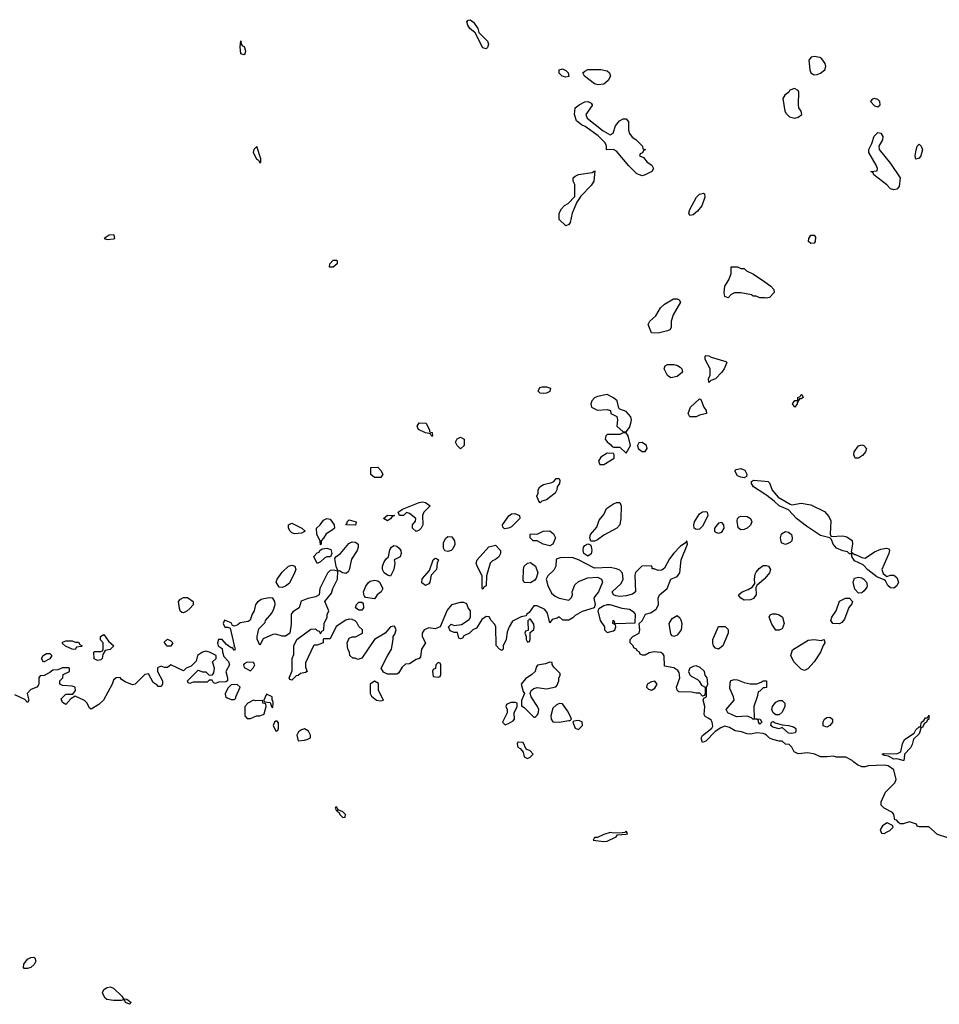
# Model space of a CAD drawing. Header units: inches. Extents: x 2380053 to 2584298, y 380219 to 546618.
# Tile 783 of 788: x 2505321 to 2511096, y 497438 to 503625. Entities that reach past the tile are written whole.
import ezdxf

# ---------------------------------------------------------------- set-up
doc = ezdxf.new("R2010")
doc.units = ezdxf.units.IN
doc.header["$MEASUREMENT"] = 0
for name, color, linetype in [('C5409', 7, 'Continuous'), ('C5419', 7, 'Continuous'), ('C5500', 7, 'Continuous'), ('C5510', 7, 'Continuous')]:
    doc.layers.add(name, color=color, linetype=linetype)

msp = doc.modelspace()

# ---------------------------------------------------------------- linework, layer by layer
at = {"layer": 'C5409', "color": 2, "elevation": 46}
for points in [[(2507182.5, 500000), (2507180.9, 499999.1), (2507130, 499987.3), (2507089.1, 499970.9), (2507075.3, 499930), (2507036.4, 499903.6), (2507026, 499890), (2507026, 499826), (2507018, 499770), (2506990, 499752), (2506970, 499751.3), (2506930, 499764.7), (2506910, 499762), (2506850, 499734), (2506830, 499694), (2506812.7, 499732.7), (2506812, 499750), (2506823.6, 499796.4), (2506862, 499838), (2506864.7, 499850), (2506904, 499896), (2506916.8, 499923.2), (2506924.9, 499950), (2506924, 499970), (2506910.7, 499990.7), (2506890, 499993), (2506853.4, 499986.6), (2506838, 499982), (2506815.1, 499964.9), (2506802, 499950), (2506794, 499910), (2506781.2, 499890), (2506769, 499851), (2506756.5, 499843.5), (2506705.2, 499834.8), (2506690, 499822), (2506670, 499814), (2506658, 499818), (2506650, 499834), (2506607.3, 499852.7), (2506598, 499830), (2506610, 499808.7), (2506628, 499808), (2506642, 499802), (2506668, 499692), (2506666, 499686), (2506670, 499686), (2506674, 499670), (2506670, 499662), (2506658, 499678), (2506650, 499678), (2506619.8, 499699.8), (2506592, 499730), (2506569, 499731), (2506564, 499710), (2506568, 499690), (2506593.6, 499673.6), (2506594, 499650), (2506604, 499624), (2506632.5, 499592.5), (2506639, 499570), (2506615.3, 499530), (2506626, 499490), (2506626, 499470), (2506616.4, 499463.6), (2506570, 499462), (2506550, 499454), (2506538, 499458), (2506530, 499474), (2506510, 499474), (2506498, 499462), (2506410, 499462), (2506390, 499454), (2506378, 499458), (2506374, 499470), (2506442, 499538), (2506470, 499528), (2506490, 499528), (2506510, 499506), (2506532.7, 499507.3), (2506539.6, 499520.4), (2506544.7, 499550), (2506532, 499590), (2506554, 499610), (2506554, 499630), (2506514, 499650), (2506490, 499656), (2506470, 499651.3), (2506438, 499630), (2506430, 499594), (2506398, 499562), (2506366, 499550), (2506350, 499534), (2506270, 499572), (2506250, 499554), (2506230, 499554), (2506210, 499562), (2506187.3, 499552.7), (2506186, 499530), (2506218, 499470), (2506218, 499450), (2506210, 499434), (2506190, 499434), (2506183.6, 499443.6), (2506159.6, 499459.6), (2506130, 499514), (2506106, 499510), (2506046, 499450), (2506030, 499444.7), (2505983.6, 499463.6), (2505959.6, 499479.6), (2505951, 499491), (2505926, 499490), (2505910, 499474), (2505902, 499450), (2505848, 499350), (2505818, 499322), (2505770, 499292), (2505759.6, 499299.6), (2505744.7, 499330), (2505727.1, 499347.1), (2505670, 499374), (2505642, 499358), (2505610, 499322), (2505590, 499334), (2505582, 499358), (2505610, 499386), (2505654, 499386), (2505672, 499410), (2505670, 499431.3), (2505650, 499438), (2505590, 499442), (2505574, 499450), (2505574, 499470), (2505591.3, 499488.7), (2505594, 499510), (2505634, 499530), (2505634, 499550), (2505630, 499552), (2505590, 499552), (2505560.4, 499539.6), (2505530, 499538), (2505510, 499522), (2505475.3, 499504.7), (2505450, 499502), (2505442, 499490), (2505442, 499450), (2505438, 499442), (2505429, 499431), (2505390, 499416), (2505368, 499390), (2505378, 499350), (2505370, 499334), (2505352.7, 499352.7), (2505290, 499382)], [(2508933.3, 500000), (2508926, 499990), (2508935.3, 499950), (2508928, 499930), (2508853.2, 499906.8), (2508810, 499882), (2508794.6, 499865.4), (2508770, 499852), (2508732.7, 499852.7), (2508710, 499872), (2508696.4, 499863.6), (2508664.7, 499855.3), (2508650, 499834), (2508635.5, 499895.5), (2508619.3, 499919.3), (2508570, 499942), (2508550, 499942), (2508520.4, 499899.6), (2508506, 499890), (2508502, 499878), (2508470, 499872), (2508415.3, 499844.7), (2508395.3, 499810), (2508383.1, 499776.9), (2508375.3, 499730), (2508358, 499690), (2508358, 499670), (2508350, 499662), (2508334, 499670), (2508312.7, 499692.7), (2508311.3, 499810), (2508305.4, 499825.4), (2508282, 499850), (2508270, 499872), (2508250, 499874), (2508223.1, 499856.9), (2508190, 499802), (2508166, 499790), (2508146, 499770), (2508110, 499754), (2508102, 499738), (2508090, 499734), (2508078, 499738), (2508070, 499774), (2508050, 499774), (2508024.7, 499784.7), (2508014, 499810), (2508030, 499826), (2508050, 499818), (2508096, 499824), (2508143.6, 499856.4), (2508152, 499870), (2508151.3, 499910), (2508138, 499930), (2508130, 499954), (2508110, 499962), (2508090, 499962), (2508032.7, 499947.3), (2508005.1, 499914.9), (2507962, 499810), (2507930, 499797.3), (2507890, 499802.8), (2507862, 499790), (2507848.7, 499770), (2507848.7, 499750), (2507868.7, 499710), (2507844, 499670), (2507839, 499621), (2507828.9, 499611.1), (2507810, 499604.7), (2507770, 499578), (2507744.7, 499575.3), (2507723.1, 499556.9), (2507700.4, 499519.6), (2507690, 499512), (2507630, 499512), (2507605.4, 499525.4), (2507592, 499550), (2507630, 499628), (2507656, 499670), (2507666.8, 499730), (2507666, 499750), (2507677.3, 499762.7), (2507686, 499790), (2507676, 499810), (2507670, 499813.4), (2507649.5, 499810.5), (2507615.3, 499770), (2507549.4, 499730.6), (2507470, 499612), (2507445.4, 499605.4), (2507427.3, 499612.7), (2507412.7, 499612.7), (2507394, 499630), (2507391.6, 499651.6), (2507382, 499670), (2507378, 499710), (2507390, 499738), (2507410, 499748), (2507430, 499748), (2507474, 499770), (2507474, 499790), (2507450, 499812), (2507437.3, 499837.3), (2507427.1, 499847.1), (2507410, 499856), (2507390, 499858.8), (2507369, 499851), (2507308.9, 499811.1), (2507270, 499734), (2507230, 499734), (2507226, 499730), (2507226, 499710), (2507190, 499694), (2507170, 499694), (2507166, 499690), (2507116.4, 499583.6), (2507116.4, 499556.4), (2507126, 499530), (2507116.4, 499523.6), (2507084, 499516), (2507070, 499504.7), (2507058, 499502), (2507030, 499474), (2507018, 499478), (2507014, 499490), (2507032.7, 499532.7), (2507032, 499610), (2507043.6, 499636.4), (2507042, 499690), (2507062, 499730), (2507150, 499795.3), (2507178, 499798), (2507190, 499786), (2507202, 499782), (2507210, 499766), (2507218, 499782), (2507232, 499788), (2507234, 499830), (2507252, 499870), (2507252.7, 499887.3), (2507262, 499910), (2507238, 499970), (2507262.3, 500000)], [(2507559.3, 500000), (2507550, 499986), (2507493.6, 499993.6), (2507488.9, 500000)], [(2508689, 500000), (2508709.6, 499989.6), (2508770, 499978), (2508786, 499994), (2508788.2, 500000)], [(2510000, 499134.8), (2509990, 499138.8), (2509950, 499142.8), (2509910, 499136), (2509890, 499138), (2509854, 499150), (2509815.3, 499155.3), (2509778, 499178), (2509750, 499186), (2509724.1, 499175.9), (2509688.7, 499151.3), (2509630, 499091.3), (2509610, 499082), (2509601, 499110), (2509610, 499128), (2509667.1, 499172.9), (2509674, 499186), (2509670.4, 499210.4), (2509663, 499223), (2509650, 499234.8), (2509625.4, 499245.4), (2509619.6, 499259.6), (2509624.7, 499310), (2509614, 499350), (2509618, 499362), (2509634, 499370), (2509634, 499430), (2509642, 499450), (2509638, 499490), (2509626.8, 499506.8), (2509621, 499530), (2509594.6, 499554.6), (2509570, 499564), (2509550, 499560.7), (2509529.4, 499550.6), (2509522, 499530), (2509529.1, 499509.1), (2509539, 499499), (2509578, 499478), (2509588.9, 499468.9), (2509603.1, 499443.1), (2509626, 499430), (2509626, 499390), (2509622, 499378), (2509610, 499374), (2509592, 499392), (2509570, 499392), (2509539.8, 499399.8), (2509461, 499401), (2509451.1, 499411.1), (2509446, 499430), (2509466.8, 499490), (2509462, 499522), (2509454.4, 499534.4), (2509430, 499551.3), (2509370, 499562), (2509367.7, 499627.7), (2509359.9, 499639.9), (2509348, 499648), (2509306.6, 499653.4), (2509274.5, 499645.5), (2509250, 499632), (2509232.7, 499632.7), (2509218, 499638), (2509214, 499650), (2509198, 499658), (2509194, 499670), (2509178, 499678), (2509174, 499690), (2509154, 499710), (2509154, 499730), (2509171.6, 499748.4), (2509210.9, 499769.1), (2509216, 499790), (2509212, 499830), (2509230, 499848), (2509251.6, 499888.4), (2509282, 499898), (2509319.3, 499920.7), (2509333, 499947), (2509330.5, 499990), (2509334.8, 500000)], [(2509938.5, 500000), (2509930, 499988.7), (2509910, 499979), (2509870, 499977.2), (2509849.3, 499989.3), (2509842.1, 500000)], [(2510000, 499427.5), (2509990, 499426), (2509970, 499406), (2509958, 499402), (2509952, 499370), (2509931.3, 499310), (2509934, 499234), (2509970.5, 499230.5), (2509982, 499210), (2509970, 499198), (2509962, 499210), (2509962, 499222), (2509948.7, 499228.7), (2509926, 499230), (2509918, 499238), (2509889.1, 499249.1), (2509823.7, 499243.7), (2509768.7, 499270), (2509758, 499290), (2509808, 499350), (2509804, 499370), (2509782, 499422), (2509782.5, 499457.5), (2509787, 499473), (2509810, 499479.1), (2509830, 499476.3), (2509870, 499460.7), (2509908, 499452), (2509950, 499452), (2509978, 499462), (2509990, 499471.3), (2510000, 499470.7)]]:
    msp.add_lwpolyline(points, dxfattribs=at)
at = {"layer": 'C5409', "color": 2}
for points, elevation in [([(2506350, 499898), (2506340.4, 499900.4), (2506330, 499906), (2506324.7, 499924.7), (2506319.3, 499970), (2506330, 499982.8), (2506350, 499993.4), (2506374.2, 499994.2), (2506410.6, 499970), (2506410, 499948.7), (2506390, 499924), (2506370, 499908.7)], 46), ([(2507450, 499915.3), (2507429.2, 499929.2), (2507435.3, 499950), (2507450, 499964.7), (2507470, 499964.7), (2507478, 499958), (2507481, 499930), (2507470, 499915.3)], 46), ([(2509030, 499948.7), (2509010, 499948.7), (2508990, 499942), (2508958, 499922), (2508951.3, 499910), (2508966.8, 499850), (2508994, 499810), (2508994, 499790), (2509010, 499774), (2509050, 499784.7), (2509058, 499790), (2509066, 499810), (2509062, 499822), (2509046, 499830), (2509048.4, 499851.6), (2509054, 499846), (2509054, 499834), (2509071.6, 499831.6), (2509186, 499834), (2509188.4, 499888.4), (2509180.4, 499900.4), (2509150, 499919), (2509104.7, 499924.7)], 46), ([(2508530, 499858), (2508522, 499858), (2508512.7, 499847.3), (2508514, 499786), (2508498, 499782), (2508494, 499770), (2508502, 499750), (2508502, 499730), (2508510, 499714), (2508522, 499718), (2508526, 499730), (2508526, 499774), (2508550, 499794), (2508552.9, 499807.1), (2508550, 499826)], 46), ([(2509430, 499748.7), (2509415.3, 499755.3), (2509410, 499766), (2509399, 499830), (2509418, 499862), (2509450, 499882), (2509466.4, 499866.4), (2509473.2, 499853.2), (2509479.1, 499830), (2509476.3, 499790), (2509450, 499757.2)], 46), ([(2505810, 499598), (2505788.7, 499608.7), (2505786, 499650), (2505790, 499654), (2505830, 499654), (2505842, 499658), (2505846, 499670), (2505846, 499710), (2505828.4, 499728.4), (2505828.7, 499748.7), (2505850, 499762), (2505879.6, 499719.6), (2505911.3, 499690), (2505890, 499668), (2505858, 499662), (2505843.6, 499636.4), (2505838, 499610), (2505830, 499602)], 46), ([(2509710, 499669), (2509690, 499675.3), (2509679, 499690), (2509673.2, 499710), (2509674, 499730), (2509708.9, 499811.1), (2509751.6, 499811.6), (2509770, 499794), (2509771.3, 499770), (2509738, 499690)], 46), ([(2505670, 499714), (2505690, 499714), (2505698, 499698), (2505714, 499690), (2505710, 499686), (2505678, 499682), (2505670, 499668), (2505650, 499668.7), (2505608.4, 499688.4), (2505590, 499706), (2505590, 499714), (2505610, 499722), (2505650, 499722)], 46), ([(2506247.3, 499687.3), (2506227.3, 499712.7), (2506250, 499732), (2506270, 499722), (2506282, 499710), (2506270, 499688)], 46), ([(2505470, 499588), (2505458, 499610), (2505468, 499630), (2505490, 499642), (2505510, 499642), (2505516.9, 499636.9), (2505522, 499630), (2505511.1, 499608.9)], 46), ([(2506750, 499588), (2506730, 499578), (2506726, 499570), (2506730, 499554), (2506770, 499534), (2506790, 499554), (2506798, 499570), (2506790, 499586)], 46), ([(2507950, 499586), (2507934, 499570), (2507932.7, 499547.3), (2507918, 499542), (2507914, 499530), (2507918, 499498), (2507950, 499494), (2507962, 499498), (2507966, 499510), (2507966, 499570), (2507962, 499582)], 46), ([(2508650, 499588), (2508623.5, 499576.5), (2508572, 499568), (2508563.6, 499556.4), (2508558, 499530), (2508538, 499510), (2508496.8, 499483.2), (2508471.3, 499450), (2508483.6, 499403.6), (2508492, 499390), (2508472.7, 499347.3), (2508472.7, 499312.7), (2508490, 499302), (2508550, 499242), (2508558, 499242), (2508570, 499254), (2508576.4, 499263.6), (2508582, 499290), (2508574, 499310), (2508534, 499370), (2508528, 499390), (2508534, 499410), (2508550, 499422.8), (2508570, 499427.7), (2508630, 499421), (2508687.3, 499432.7), (2508696.4, 499443.6), (2508706, 499470), (2508706, 499490), (2508716.4, 499503.6), (2508716.4, 499516.4), (2508676.4, 499556.4), (2508666, 499574), (2508666, 499586)], 46), ([(2507550, 499468), (2507522, 499450), (2507522, 499390), (2507530, 499374), (2507562, 499350), (2507590, 499344.7), (2507606, 499350), (2507575.3, 499410), (2507574.6, 499454.6)], 46), ([(2509310, 499468.7), (2509290, 499465.2), (2509262, 499450), (2509258, 499430), (2509270, 499418), (2509290, 499411.3), (2509310, 499424.7), (2509324, 499450)], 46), ([(2506687.3, 499447.3), (2506650, 499446), (2506630, 499426), (2506612, 499390), (2506612.7, 499372.7), (2506623.6, 499363.6), (2506650, 499354), (2506670, 499354), (2506678, 499362), (2506678, 499370), (2506706, 499430)], 46), ([(2506790, 499348), (2506754, 499330), (2506734, 499310), (2506734, 499250), (2506750, 499234), (2506770, 499234), (2506790, 499242), (2506808.7, 499251.3), (2506830, 499251.3), (2506850, 499258), (2506856, 499264), (2506868, 499310), (2506866, 499326), (2506848.7, 499330), (2506847.3, 499347.3), (2506804, 499344)], 46), ([(2506870, 499386), (2506854, 499350), (2506858, 499338), (2506894, 499334), (2506902, 499310), (2506910, 499302), (2506912.7, 499332.7), (2506910, 499346), (2506906, 499346), (2506906, 499370)], 46), ([(2508435.3, 499335.3), (2508405.4, 499334.6), (2508378, 499322), (2508374, 499310), (2508382, 499290), (2508382, 499270), (2508354, 499210), (2508370, 499194), (2508390, 499202), (2508420.4, 499219.6), (2508428, 499230), (2508426, 499270), (2508446, 499310), (2508446, 499330)], 46), ([(2508710, 499328), (2508690, 499318), (2508670, 499298), (2508656, 499250), (2508658, 499230), (2508670, 499212), (2508710, 499211), (2508770, 499222), (2508778, 499222), (2508786, 499230), (2508779, 499250), (2508762, 499282), (2508730, 499326)], 46), ([(2506938, 499218), (2506930, 499218), (2506922, 499210), (2506912, 499190), (2506930, 499154), (2506942, 499158), (2506947.3, 499172.7), (2506947.3, 499207.3)], 46), ([(2508830, 499222), (2508802, 499218), (2508794, 499210), (2508810, 499174), (2508830, 499164.7), (2508855.3, 499190), (2508853.6, 499213.6)], 46), ([(2507110, 499168), (2507090, 499162), (2507072, 499150), (2507062, 499130), (2507070, 499094), (2507110, 499098), (2507130, 499104.7), (2507147.3, 499112.7), (2507148, 499130), (2507134.6, 499154.6)], 46), ([(2508450, 499086), (2508446, 499074), (2508450, 499054), (2508464.7, 499044.7), (2508482, 499022), (2508490, 498994), (2508510, 498982), (2508526, 498990), (2508546, 499010), (2508526, 499030), (2508502, 499042), (2508482, 499082)], 46), ([(2507310, 498678), (2507304.7, 498675.3), (2507302, 498670), (2507310, 498654), (2507318, 498658), (2507314, 498650), (2507324.7, 498644.7), (2507332, 498630), (2507350, 498612), (2507366, 498614), (2507368, 498630), (2507350, 498648), (2507320.4, 498660.4)], 46), ([(2509130, 498526), (2509122, 498518), (2509105.4, 498514.6), (2509053.2, 498513.2), (2509030, 498517.2), (2508990, 498505.2), (2508950, 498486), (2508930, 498486), (2508922, 498470), (2508990, 498460.7), (2509010, 498462.8), (2509068, 498490), (2509076.4, 498503.6), (2509130, 498507.3), (2509138, 498510), (2509136.4, 498516.4)], 46), ([(2505370, 497662.7), (2505350, 497664), (2505344, 497670), (2505346, 497690), (2505370, 497722), (2505390, 497733), (2505410, 497734), (2505416, 497730), (2505422.8, 497710), (2505412.4, 497687.6), (2505390, 497669.2)], 42), ([(2506010, 497438), (2505986, 497450), (2505982, 497462), (2505970, 497466), (2505958, 497462), (2505910, 497462.7), (2505869.1, 497469.1), (2505857.2, 497477.2), (2505843.2, 497503.2), (2505841.2, 497510), (2505849, 497530), (2505870, 497544), (2505890, 497547.3), (2505910, 497538.8), (2505962, 497490), (2505972, 497472), (2505994, 497470), (2506022, 497450)], 42)]:
    msp.add_lwpolyline(points, close=True, dxfattribs=dict(at, elevation=elevation))
at = {"layer": 'C5419', "color": 2, "elevation": 46}
for points in [[(2510470, 499829), (2510428, 499830), (2510415.3, 499850), (2510421.2, 499870), (2510449.2, 499910), (2510469.6, 499970.4), (2510508, 499990), (2510532, 499990), (2510552, 499970), (2510546.4, 499953.6), (2510527.7, 499932.3), (2510502, 499858), (2510484, 499836)], [(2510090, 499788.7), (2510069, 499789), (2510045.6, 499825.6), (2510028, 499870), (2510035.3, 499884.7), (2510049.1, 499890.9), (2510070, 499891), (2510090, 499886), (2510111, 499870), (2510122.8, 499830), (2510110, 499798)], [(2510355.3, 499724.7), (2510374, 499730), (2510378, 499710), (2510366.8, 499693.2), (2510350.7, 499650), (2510310.4, 499589.6), (2510270, 499545.2), (2510250, 499536), (2510230, 499543.7), (2510183.7, 499590), (2510164, 499630), (2510175.3, 499664.7), (2510273.6, 499726.4), (2510310, 499730.8)], [(2510070, 499256), (2510053.2, 499270), (2510045.2, 499290), (2510049, 499310), (2510070, 499336), (2510090, 499346), (2510110, 499346), (2510126, 499330), (2510127.3, 499310), (2510110, 499274), (2510090, 499256)], [(2510170, 499139.3), (2510150, 499142.7), (2510110, 499178), (2510090, 499169), (2510050, 499179), (2510039, 499190), (2510042, 499210), (2510054, 499214), (2510066.4, 499206.4), (2510110, 499194.8), (2510150, 499190.7), (2510180.9, 499180.9), (2510196.3, 499170), (2510196, 499150), (2510190, 499144)], [(2510390, 499178.4), (2510367.8, 499187.8), (2510367.2, 499212.8), (2510376.2, 499230), (2510390, 499240.3), (2510410, 499242.4), (2510425.5, 499230), (2510424.9, 499210), (2510410, 499189.6)], [(2510870, 498969.6), (2510830, 498981.2), (2510810, 498979), (2510778, 498998), (2510750, 499002), (2510738, 499010), (2510750, 499014), (2510830, 499011.3), (2510854.6, 499025.4), (2510865.2, 499074.8), (2510878, 499102), (2510939, 499141), (2510950, 499162), (2510970, 499182), (2510978, 499182), (2510984, 499210), (2510999.3, 499220.7), (2511010, 499238), (2511022, 499238), (2511030, 499254), (2511031, 499230), (2511019.6, 499220.4), (2511016, 499210), (2511000.7, 499199.3), (2510990, 499178), (2510982, 499178), (2510970, 499138), (2510935.3, 499104.7), (2510926.8, 499070), (2510916.3, 499050), (2510878, 499010), (2510876.9, 498983.1), (2510874, 498970)], [(2510770, 498578), (2510739.6, 498560.4), (2510724.7, 498535.3), (2510732.7, 498512.7), (2510750, 498512), (2510770, 498522), (2510786, 498530), (2510806, 498550), (2510802, 498562)]]:
    msp.add_lwpolyline(points, close=True, dxfattribs=at)
for points in [[(2510000, 499470.7), (2510012, 499470), (2510010.9, 499429.1), (2510000, 499427.5)], [(2511150, 498484.7), (2511086, 498506), (2511030, 498554), (2510970, 498554), (2510958, 498558), (2510954, 498570), (2510910, 498584.7), (2510870, 498572), (2510850, 498572), (2510839.6, 498579.6), (2510830, 498594), (2510818, 498598), (2510811.6, 498631.6), (2510803.6, 498643.6), (2510751.1, 498671.1), (2510732, 498690), (2510732, 498710), (2510758, 498770), (2510818, 498830), (2510824.7, 498850), (2510811.6, 498911.5), (2510775.8, 498935.8), (2510750, 498941.6), (2510650, 498937.3), (2510630, 498930.8), (2510610, 498931), (2510582, 498942), (2510558.8, 498958.8), (2510550, 498970.8), (2510510, 498990.7), (2510451, 498991), (2510430, 498998), (2510390, 498992), (2510350, 498994), (2510314, 499010), (2510270, 499018), (2510210, 499012), (2510185.4, 499025.4), (2510170, 499054), (2510154, 499070), (2510130, 499072), (2510110, 499091), (2510090, 499091.3), (2510050, 499102), (2510031.1, 499111.1), (2510012, 499130), (2510000, 499134.8)]]:
    msp.add_lwpolyline(points, dxfattribs=at)
at = {"layer": 'C5500', "color": 2}
for points, elevation in [([(2508250, 503442), (2508230, 503448.7), (2508182, 503542), (2508149, 503570), (2508135.3, 503590), (2508129.3, 503610.7), (2508138, 503622), (2508150, 503624.7), (2508171.3, 503610), (2508198, 503570), (2508204.7, 503544.7), (2508258, 503490), (2508264.7, 503470), (2508258, 503450)], 46), ([(2506730, 503403.7), (2506709.3, 503410), (2506705.2, 503454.8), (2506710, 503492), (2506710.9, 503470.9), (2506719.6, 503459.6), (2506730, 503456), (2506738.4, 503430), (2506735.5, 503410)], 46), ([(2508750, 503264), (2508728.7, 503270), (2508709.5, 503289.5), (2508709.5, 503310.5), (2508730, 503316), (2508750, 503304.7), (2508764.7, 503290), (2508770, 503268)], 46), ([(2508954.6, 503214.6), (2508930, 503222), (2508868, 503270), (2508858, 503290), (2508870, 503302), (2508890, 503310.8), (2508970, 503310.7), (2509010, 503302.8), (2509026, 503290), (2509030.7, 503270), (2509017.5, 503242.5), (2508990, 503219)], 46), ([(2509030, 502902), (2509048.7, 502911.3), (2509062, 502958), (2509088, 502990), (2509110, 503002), (2509130, 503002), (2509143.6, 502983.6), (2509144.7, 502930), (2509151.3, 502910), (2509166.8, 502886.8), (2509190, 502871.3), (2509232, 502830), (2509234, 502814), (2509252, 502810), (2509238, 502802), (2509232.7, 502787.3), (2509218, 502782), (2509214, 502770), (2509238, 502758), (2509262, 502730), (2509292, 502710), (2509302, 502690), (2509292, 502670), (2509250, 502649), (2509230, 502644), (2509196.5, 502656.5), (2509146.8, 502706.8), (2509070, 502798), (2509050, 502808), (2509007.3, 502807.3), (2509006, 502830), (2508998, 502850), (2508974.6, 502874.6), (2508954, 502894), (2508872.9, 502952.9), (2508850, 502964), (2508819, 502990), (2508805.2, 503030), (2508809.6, 503070.4), (2508834, 503090), (2508870, 503107.7), (2508890, 503110.7), (2508910, 503101), (2508917.3, 503090), (2508915.5, 503084.5), (2508877.3, 503030), (2508885.2, 503005.2), (2508986, 502926)], 46), ([(2506810, 502828), (2506791.1, 502808.9), (2506787.7, 502790), (2506807.7, 502750), (2506821, 502741), (2506830, 502724.7), (2506835.3, 502730), (2506834.5, 502750)], 50), ([(2508750, 502328.7), (2508708.7, 502370), (2508708.7, 502410), (2508723.1, 502436.9), (2508743.1, 502456.9), (2508766, 502470), (2508807.3, 502512.7), (2508808, 502590), (2508798, 502610), (2508798, 502630), (2508810, 502642), (2508830, 502651.3), (2508916.4, 502663.6), (2508934, 502674), (2508926, 502610), (2508910, 502582), (2508844.7, 502515.3), (2508821, 502479), (2508791, 502410), (2508778, 502350), (2508770, 502338)], 46), ([(2509530, 502395.3), (2509523.7, 502410), (2509530, 502431), (2509572.3, 502510), (2509590, 502527.7), (2509614.6, 502534.6), (2509621, 502530), (2509624.9, 502510), (2509604.9, 502455.1), (2509578.5, 502421.5), (2509550, 502399.3)], 46), ([(2505907.9, 502272.1), (2505882, 502270), (2505852, 502250), (2505870, 502244), (2505910, 502247.7), (2505918, 502250), (2505915.3, 502270)], 50), ([(2507290, 502068.7), (2507266, 502070), (2507268, 502090), (2507290, 502114), (2507310, 502114), (2507314, 502110), (2507314, 502090)], 46), ([(2509330, 501655.3), (2509290, 501658), (2509268.7, 501710), (2509278, 501730), (2509315.5, 501764.5), (2509346.3, 501813.7), (2509370, 501838), (2509428, 501870), (2509451.1, 501871.1), (2509463.6, 501863.6), (2509471.3, 501850), (2509424.7, 501770), (2509412, 501730), (2509412, 501690), (2509403.6, 501676.4), (2509390, 501668.7)], 46), ([(2509650, 501346), (2509648, 501370), (2509658, 501390), (2509658, 501430), (2509626, 501490), (2509626, 501510), (2509630, 501514), (2509650, 501512), (2509663.6, 501503.6), (2509756, 501476), (2509762, 501470), (2509746, 501430), (2509731, 501410), (2509690, 501368.7), (2509662, 501358)], 46), ([(2509410, 501374), (2509390, 501388.7), (2509369.2, 501430), (2509375.3, 501450), (2509390, 501458.8), (2509430, 501459.1), (2509452.8, 501452.8), (2509470, 501441), (2509478.8, 501430), (2509482.8, 501410), (2509450, 501382.7)], 46), ([(2508610, 501275.3), (2508590, 501278), (2508578, 501290), (2508587.3, 501312.7), (2508602, 501318), (2508630, 501318), (2508654, 501310), (2508650, 501288), (2508630, 501278)], 46), ([(2509010, 501269.2), (2508950, 501258), (2508930, 501249.2), (2508914, 501230), (2508907.3, 501210), (2508911.3, 501190), (2508950, 501170.8), (2509010, 501174.8), (2509032, 501170), (2509034, 501150), (2509071, 501131), (2509076, 501110), (2509072, 501070), (2509110, 501034), (2509130, 501034), (2509150, 501062), (2509159, 501090), (2509164, 501110), (2509159, 501130), (2509130, 501162), (2509090, 501178), (2509084.7, 501184.7), (2509073.2, 501230), (2509050, 501249.3)], 50), ([(2509530, 501129), (2509519, 501150), (2509534, 501190), (2509590, 501242), (2509598, 501238), (2509618, 501190), (2509632, 501170), (2509634, 501150), (2509590, 501139), (2509570, 501129.2)], 46), ([(2507910, 501006), (2507902, 501022), (2507870, 501028), (2507826, 501050), (2507818, 501070), (2507828.9, 501091.1), (2507874, 501090), (2507894, 501046), (2507894, 501034), (2507912, 501030), (2507914, 501010)], 46), ([(2508090, 500928), (2508068.9, 500948.9), (2508058, 500970), (2508068.9, 500991.1), (2508090, 501002), (2508112, 500990), (2508112, 500950)], 46), ([(2509130, 501028), (2509110, 501028), (2509090, 501018), (2509010, 501018), (2509002, 501010), (2508998, 500990), (2509010, 500972), (2509034.4, 500954.4), (2509042.8, 500942.8), (2509050, 500938), (2509090, 500938), (2509130, 500902), (2509158, 500950), (2509142, 501010)], 50), ([(2509230, 500968), (2509210, 500966), (2509202, 500950), (2509204.7, 500930), (2509230, 500912), (2509250, 500912), (2509262, 500930), (2509258, 500950)], 50), ([(2509010, 500902), (2508970, 500875.3), (2508956, 500850), (2508959.8, 500839.8), (2508964.7, 500830), (2508990, 500828.8), (2509055.3, 500870), (2509055.3, 500890), (2509050, 500898)], 50), ([(2507548.4, 500748.4), (2507527.3, 500767.3), (2507526, 500810), (2507570, 500812), (2507590, 500792), (2507602, 500770), (2507590, 500748.7)], 46), ([(2509870, 500746.6), (2509849.6, 500749.6), (2509830, 500759.3), (2509813.2, 500790), (2509820.7, 500799.3), (2509850, 500804.9), (2509874.6, 500794.6), (2509886.8, 500770), (2509885.4, 500754.6)], 46), ([(2508590, 500588.7), (2508580.4, 500600.4), (2508569.2, 500630), (2508578, 500650), (2508578, 500670), (2508588.7, 500690), (2508610, 500704.7), (2508663.7, 500716.3), (2508676.5, 500723.5), (2508690, 500742), (2508710, 500742), (2508714, 500730), (2508710.7, 500710), (2508696, 500690), (2508694.8, 500670), (2508684.7, 500650), (2508630, 500608.7), (2508601, 500599)], 46), ([(2507810, 500409), (2507788.7, 500430), (2507788.7, 500450), (2507807.3, 500472.7), (2507808, 500490), (2507770, 500522), (2507750, 500528), (2507732, 500510), (2507709.2, 500509.2), (2507706, 500510), (2507698, 500530), (2507726, 500550), (2507830, 500592), (2507850, 500596), (2507870, 500591), (2507898, 500570), (2507858.8, 500530), (2507850.8, 500510), (2507852, 500450), (2507842, 500430), (2507830, 500418)], 46), ([(2508907.3, 500347.3), (2508901.2, 500370), (2508905.2, 500390), (2508944.8, 500435.2), (2508960.1, 500479.9), (2508990, 500516), (2509007, 500553), (2509050, 500582.8), (2509070, 500591), (2509091, 500591), (2509098.8, 500570), (2509097.3, 500490), (2509090.8, 500450), (2509070.4, 500429.6), (2508990, 500386), (2508950, 500356), (2508930, 500349)], 46), ([(2507630, 500475.3), (2507606, 500490), (2507630, 500512), (2507674, 500510), (2507658, 500502), (2507650, 500488.7)], 46), ([(2508365.2, 500425.2), (2508355.3, 500435.3), (2508354, 500450), (2508393.8, 500506.2), (2508410, 500519.1), (2508430, 500522), (2508461, 500510), (2508462.8, 500490), (2508410, 500438), (2508390, 500429.4)], 46), ([(2509570, 500420.7), (2509558, 500430), (2509554.5, 500450), (2509558.4, 500470), (2509590, 500520.7), (2509610, 500533.4), (2509630, 500534.8), (2509638, 500530), (2509641, 500521), (2509642, 500510), (2509634.9, 500490), (2509610, 500442.7), (2509590, 500422.9)], 46), ([(2509850, 500419.3), (2509832.3, 500432.3), (2509826.3, 500473.7), (2509829.2, 500490.8), (2509839, 500501), (2509850, 500506), (2509890, 500502.8), (2509910.6, 500490.6), (2509918.8, 500470), (2509910.5, 500449.5), (2509890, 500429.4), (2509870, 500420.9)], 46), ([(2507050, 500394), (2507030, 500401.2), (2507019, 500410), (2507009.3, 500429.3), (2507008.7, 500451.3), (2507030, 500462), (2507092, 500430), (2507114, 500410), (2507110, 500409), (2507090, 500399)], 46), ([(2507210, 500326), (2507207.3, 500347.3), (2507188, 500392), (2507186, 500430), (2507209.1, 500450.9), (2507230, 500481), (2507250, 500491.3), (2507270, 500486), (2507296, 500450), (2507298, 500430), (2507283.5, 500416.5), (2507245.4, 500394.6), (2507230, 500366), (2507214, 500350), (2507214, 500330)], 46), ([(2507430, 500449.3), (2507368.7, 500450), (2507378, 500462), (2507378, 500470), (2507390, 500482), (2507434, 500470)], 46), ([(2509730, 500465.2), (2509710, 500460.9), (2509684.4, 500430), (2509685.5, 500410), (2509690, 500405.5), (2509710, 500398.4), (2509730, 500404.4), (2509745.1, 500430), (2509742.7, 500450)], 50), ([(2508010, 500284), (2507990, 500288), (2507983.1, 500303.1), (2507983.2, 500336.8), (2507996, 500364), (2508010, 500378), (2508034.8, 500374.8), (2508050.8, 500350), (2508053.7, 500326.3), (2508040.7, 500299.3), (2508030, 500288.7)], 46), ([(2508650, 500319), (2508608.7, 500330), (2508570, 500349.2), (2508546, 500350), (2508526, 500370), (2508526, 500390), (2508530, 500394), (2508570, 500392), (2508608.9, 500411.1), (2508650, 500412), (2508674.4, 500394.4), (2508686, 500370), (2508670, 500328.7)], 46), ([(2507370, 500144), (2507349.1, 500149.1), (2507330, 500162), (2507320.4, 500160.4), (2507308.4, 500188.4), (2507300.2, 500239.8), (2507306, 500250), (2507336, 500270), (2507387.5, 500332.5), (2507410, 500344), (2507430, 500342.8), (2507446, 500330), (2507447.3, 500310), (2507440.7, 500290), (2507405.8, 500234.2), (2507390, 500168), (2507384, 500156)], 46), ([(2507650, 500128), (2507630, 500134), (2507609.3, 500149.3), (2507599.3, 500170), (2507599.5, 500190), (2507610, 500218), (2507622.7, 500237.3), (2507638, 500250), (2507645.6, 500294.4), (2507655.3, 500310), (2507670, 500321), (2507690, 500316), (2507704.5, 500304.5), (2507714.8, 500290), (2507717.3, 500270), (2507710.5, 500249.5), (2507672, 500230), (2507676, 500210), (2507670.8, 500170)], 46), ([(2508230, 500046), (2508226, 500050), (2508226, 500130), (2508194, 500190), (2508188.7, 500210), (2508194, 500230), (2508266.6, 500313.4), (2508310, 500322), (2508341, 500290), (2508341, 500270), (2508330.5, 500249.5), (2508310, 500233.2), (2508290, 500225.2), (2508274.8, 500210), (2508252, 500130), (2508251.6, 500068.4), (2508238, 500062)], 46), ([(2508890, 500254), (2508864, 500270), (2508859.3, 500290), (2508862.7, 500310), (2508870, 500321), (2508890, 500332), (2508905.4, 500325.4), (2508910, 500314), (2508914, 500290), (2508910, 500268)], 46), ([(2507190, 500208.7), (2507168, 500252), (2507190, 500274), (2507202, 500278), (2507206, 500290), (2507220.4, 500299.6), (2507250, 500304.7), (2507274.8, 500294.8), (2507282, 500270), (2507274, 500250), (2507250, 500248.7), (2507236.9, 500243.1), (2507210, 500218)], 46), ([(2506970, 500057.2), (2506950, 500059), (2506932.7, 500090), (2506938, 500110), (2506970, 500154), (2507009.7, 500190.3), (2507030, 500197.3), (2507050, 500191.3), (2507054.8, 500170), (2507047.3, 500150), (2507014.9, 500085.1), (2506990, 500065.2)], 46), ([(2507870, 500069.2), (2507847.3, 500087.3), (2507849.6, 500110.4), (2507895.3, 500164.7), (2507918, 500230), (2507930, 500242), (2507939.6, 500239.6), (2507951.3, 500230), (2507942, 500210), (2507938, 500170), (2507905.4, 500134.6), (2507896.3, 500090), (2507890, 500079)], 46), ([(2508530, 500086), (2508490, 500088), (2508484, 500104), (2508485.1, 500170), (2508489.4, 500190), (2508509.6, 500210.4), (2508530, 500213), (2508560.7, 500190), (2508576, 500150), (2508565.4, 500114.6), (2508556.9, 500103.1)], 46)]:
    msp.add_lwpolyline(points, close=True, dxfattribs=dict(at, elevation=elevation))
at = {"layer": 'C5500', "color": 2, "elevation": 46}
for points in [[(2510000, 501876), (2509970, 501878), (2509947.3, 501887.3), (2509928.4, 501888.4), (2509916.4, 501896.4), (2509850, 501908), (2509810, 501908), (2509790, 501898), (2509770, 501878), (2509750, 501886), (2509745.2, 501910), (2509749.2, 501950), (2509775.3, 501990), (2509788.7, 502030), (2509788.9, 502071.1), (2509830, 502072), (2509850, 502062), (2509870, 502062), (2509886.4, 502046.4), (2509930, 502026), (2510000, 501977.1)], [(2510000, 500643.3), (2509930, 500689.5), (2509917.2, 500710), (2509918, 500722), (2509929.1, 500730.9), (2510000, 500724.1)], [(2509334.8, 500000), (2509339.1, 500010), (2509386.8, 500050), (2509410.9, 500109.1), (2509450, 500125.2), (2509467.3, 500150), (2509474.4, 500230), (2509516, 500330), (2509510, 500350.7), (2509503.1, 500336.9), (2509470, 500314), (2509428.3, 500271.7), (2509402.8, 500237.2), (2509370, 500178), (2509353.6, 500166.4), (2509330, 500164.7), (2509306, 500174), (2509294, 500174), (2509294, 500186), (2509287.3, 500192.7), (2509228.9, 500191.1), (2509189.1, 500150.9), (2509184.7, 500135.3), (2509188.7, 500030), (2509170, 500016), (2509130, 500004), (2509090, 500000.7), (2509064, 500004), (2509050.8, 500010.8), (2509042.8, 500030), (2509098, 500082), (2509110.5, 500109.5), (2509106.4, 500146.4), (2509090, 500164.9), (2509070, 500174), (2509030, 500182), (2508930, 500178), (2508831, 500231), (2508790, 500244.7), (2508716.4, 500243.6), (2508690, 500234), (2508688, 500190), (2508682, 500178), (2508674.6, 500165.4), (2508638, 500130), (2508628, 500110), (2508638, 500070), (2508661.5, 500021.5), (2508683, 500003), (2508689, 500000)], [(2509842.1, 500000), (2509835.3, 500010), (2509858, 500030), (2509895.1, 500044.9), (2509920.2, 500059.8), (2509929.5, 500070.5), (2509938, 500082), (2509935.1, 500110), (2509940.1, 500139.9), (2509945.8, 500154.2), (2509964.2, 500175.8), (2509990, 500195.5), (2510000, 500195.5)], [(2507262.3, 500000), (2507279.1, 500020.9), (2507287.3, 500050), (2507316.3, 500110), (2507319.6, 500159.6), (2507290, 500166.8), (2507270, 500162.8), (2507254, 500146), (2507206.6, 500050), (2507202, 500010), (2507182.5, 500000)], [(2507488.9, 500000), (2507485.2, 500005.2), (2507481.2, 500030), (2507494.8, 500065.2), (2507512, 500088), (2507522.5, 500097.5), (2507550, 500104), (2507570, 500098.8), (2507581, 500090), (2507602, 500050), (2507592, 500030), (2507566, 500010), (2507559.3, 500000)], [(2508788.2, 500000), (2508792, 500010), (2508791.3, 500030), (2508807.3, 500072.7), (2508830, 500095.3), (2508890, 500118), (2508950, 500122), (2508974, 500110), (2508982, 500090), (2508955.3, 500030), (2508933.3, 500000)], [(2510000, 500113.2), (2509997.3, 500110), (2509951, 500070), (2509943.6, 500056.4), (2509946, 500010), (2509938.5, 500000)]]:
    msp.add_lwpolyline(points, dxfattribs=at)
at = {"layer": 'C5510', "color": 2}
for points, elevation in [([(2510310, 503394.3), (2510291.6, 503388.4), (2510276.4, 503370), (2510282.4, 503310), (2510290.3, 503290.3), (2510310, 503278.4), (2510330, 503279.5), (2510350, 503288.4), (2510376.9, 503310), (2510384.4, 503330), (2510379.7, 503350), (2510358.2, 503378.1), (2510346.3, 503386.3)], 50), ([(2510187.7, 503192.3), (2510158, 503182), (2510151.3, 503170), (2510126, 503150), (2510114.8, 503130), (2510127.3, 503050), (2510134.4, 503034.4), (2510155.3, 503015.3), (2510190, 503006.8), (2510210, 503011.3), (2510233.2, 503030), (2510229, 503050), (2510215.1, 503070), (2510211.5, 503091.5), (2510214.5, 503170), (2510210, 503179)], 50), ([(2510690, 503129.2), (2510675.3, 503124.7), (2510664.7, 503110), (2510690, 503084), (2510710, 503077.3), (2510725.2, 503090), (2510723.7, 503110), (2510710, 503123.7)], 50), ([(2510810, 502556), (2510790, 502562.7), (2510766.8, 502586.8), (2510686, 502650), (2510682, 502662), (2510666, 502670), (2510706, 502674), (2510708, 502690), (2510699, 502710), (2510653.2, 502790), (2510654, 502810), (2510673.2, 502846.8), (2510687.2, 502892.8), (2510710, 502916), (2510730, 502910.8), (2510742.8, 502890), (2510738.8, 502870), (2510716, 502830), (2510718, 502810), (2510790, 502722), (2510850.7, 502630.7), (2510843.5, 502576.5), (2510830, 502559)], 46), ([(2510950, 502748.7), (2510945.2, 502770), (2510950, 502794), (2510958, 502830), (2510970, 502842), (2510982, 502830), (2510990, 502806), (2510981, 502770), (2510970, 502755.3)], 46), ([(2510290, 502219), (2510275.3, 502230), (2510277.2, 502250), (2510290, 502270.5), (2510310.5, 502270.5), (2510318, 502258), (2510317.3, 502230), (2510310, 502221.2)], 46), ([(2510190, 501189), (2510175.3, 501210), (2510190, 501231), (2510208, 501232), (2510209, 501250), (2510222, 501258), (2510228.7, 501270), (2510234, 501270), (2510242, 501250), (2510230, 501242), (2510218, 501242), (2510203.6, 501216.4), (2510204.7, 501210)], 46), ([(2510590, 500869.3), (2510569, 500870), (2510559.3, 500890), (2510560.9, 500910), (2510590, 500946.8), (2510610, 500953.4), (2510622, 500950), (2510638.8, 500930), (2510634, 500910), (2510614, 500886)], 46), ([(2510130, 500327), (2510110, 500336), (2510103.8, 500343.8), (2510098.4, 500370), (2510105.3, 500394.7), (2510130, 500408), (2510150, 500404.9), (2510158.7, 500398.7), (2510167.3, 500390), (2510173.4, 500370), (2510170.7, 500350), (2510160.4, 500339.6)], 46), ([(2510590, 500022), (2510565.6, 500045.6), (2510555.1, 500090), (2510563.7, 500116.3), (2510590, 500122), (2510610, 500117.1), (2510622.8, 500110), (2510639.1, 500090), (2510644, 500070), (2510640.7, 500059.3), (2510624.5, 500035.5), (2510610, 500024)], 46)]:
    msp.add_lwpolyline(points, close=True, dxfattribs=dict(at, elevation=elevation))
at = {"layer": 'C5510', "color": 2, "elevation": 46}
for points in [[(2510000, 501977.1), (2510038.8, 501950), (2510056.3, 501930), (2510059.1, 501910), (2510030, 501879), (2510010, 501875.3), (2510000, 501876)], [(2510000, 500724.1), (2510022, 500722), (2510030, 500714), (2510047.5, 500667.5), (2510085.2, 500625.2), (2510159.8, 500579.8), (2510170, 500576), (2510230, 500586), (2510290, 500576), (2510375.3, 500535.3), (2510403.5, 500503.5), (2510415.3, 500475.3), (2510411.6, 500391.6), (2510418, 500378), (2510490, 500381), (2510514.8, 500374.8), (2510550, 500352), (2510551.3, 500330), (2510542, 500282), (2510563.6, 500263.6), (2510570, 500264.7), (2510610, 500244.7), (2510630, 500242), (2510690, 500281), (2510730, 500298.8), (2510764.7, 500304.7), (2510779.8, 500299.8), (2510784.7, 500290), (2510778.8, 500270), (2510734.8, 500170), (2510744, 500144), (2510766, 500126), (2510790, 500134.8), (2510810, 500134), (2510830, 500118.8), (2510839.3, 500090), (2510830, 500066.6), (2510810, 500052), (2510790, 500055.1), (2510772.7, 500070), (2510758.4, 500098.4), (2510750, 500105.2), (2510704.4, 500124.4), (2510648.1, 500168.1), (2510618.9, 500198.9), (2510564.8, 500224.8), (2510548, 500252), (2510548, 500268), (2510532, 500268), (2510520.4, 500280.4), (2510490, 500286.6), (2510450, 500303.7), (2510429.7, 500329.7), (2510419.3, 500359.3), (2510409.3, 500369.3), (2510350, 500384.5), (2510263.3, 500443.3), (2510199.5, 500490), (2510150, 500545.2), (2510090, 500569.5), (2510059.7, 500599.7), (2510014, 500634), (2510000, 500643.3)], [(2510000, 500195.5), (2510010, 500195.5), (2510024.7, 500190), (2510036.3, 500170), (2510030.8, 500150), (2510000, 500113.2)]]:
    msp.add_lwpolyline(points, dxfattribs=at)

doc.saveas('drawing.dxf')
